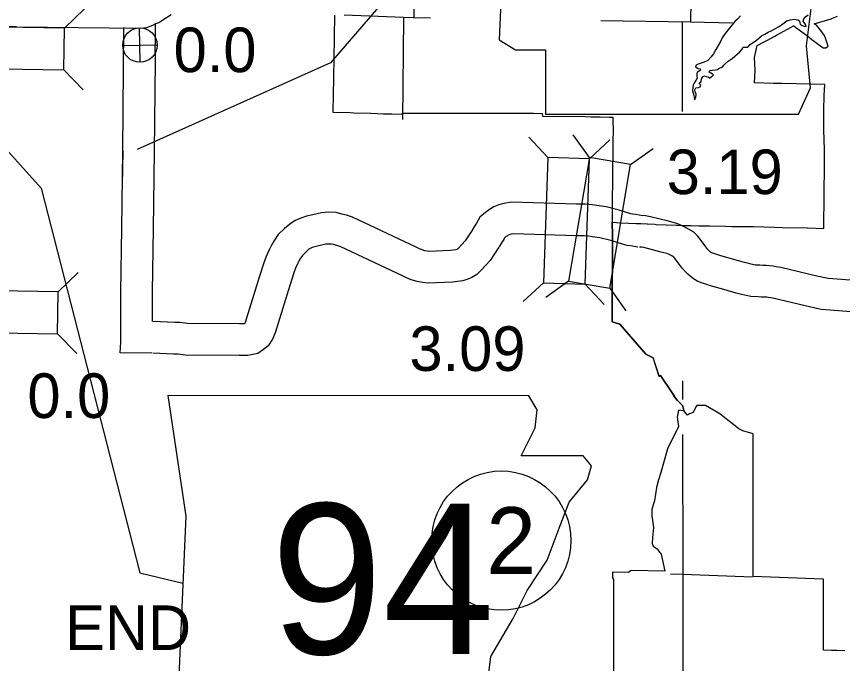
# Model space of a CAD drawing. Extents: x 77230 to 630905, y 790554 to 1662844.
# Drawn here: x 257973 to 273631, y 1573702 to 1585968 of the extents above; entities that cross this region are included whole.
import ezdxf

# ---------------------------------------------------------------- set-up
doc = ezdxf.new("R2010")
doc.units = 0
for name, color, linetype in [('Level 12', 7, 'Continuous'), ('Level 15', 7, 'Continuous'), ('Level 16', 7, 'Continuous'), ('Level 17', 7, 'Continuous'), ('Level 19', 7, 'Continuous'), ('Level 22', 7, 'Continuous'), ('Level 23', 7, 'Continuous'), ('Level 24', 7, 'Continuous'), ('Level 25', 7, 'Continuous'), ('Level 31', 7, 'Continuous'), ('Level 32', 7, 'Continuous'), ('Level 33', 7, 'Continuous'), ('Level 34', 7, 'Continuous')]:
    doc.layers.add(name, color=color, linetype=linetype)

msp = doc.modelspace()

# ---------------------------------------------------------------- linework, layer by layer
at = {"layer": 'Level 12'}
for points in [[(265522, 1587267), (265506, 1585944), (265312, 1585949), (264185, 1585993)], [(264000, 1585995), (263991, 1585160), (263984, 1584834), (263984, 1584814), (263970, 1584152), (264298, 1584146), (264365, 1584143), (264690, 1584133), (264929, 1584125)], [(272335, 1581975), (272489, 1581971), (272959, 1581960), (272965, 1581963), (273277, 1581950), (273277, 1581974), (273289, 1583168), (273291, 1583277), (273292, 1583441), (273275, 1583827), (273279, 1584194), (273282, 1584471), (273294, 1584680), (273028, 1584685), (272486, 1584696), (272321, 1584700), (271965, 1584708), (271975, 1584950), (271961, 1585189), (272015, 1585417), (272145, 1585486), (272199, 1585514), (272347, 1585597), (272380, 1585615), (272656, 1585766), (272705, 1585792), (272707, 1585792), (272743, 1585765), (272812, 1585715), (272972, 1585597), (273053, 1585535), (273267, 1585377), (273295, 1585376), (273318, 1585375), (273358, 1585407), (273308, 1585557), (273288, 1585611), (273252, 1585658), (273218, 1585702), (273139, 1585807), (273097, 1585827), (273414, 1585926), (273443, 1585935), (273534, 1585976)], [(264929, 1584125), (265088, 1584120), (265290, 1584114), (265291, 1584137), (265954, 1584135), (266521, 1584137), (266611, 1584137), (266878, 1584138), (266904, 1584138), (266995, 1584138), (267127, 1584137), (267678, 1584134), (267776, 1584134), (267938, 1584132), (267941, 1584079), (268754, 1584070), (268869, 1584068), (268921, 1584067), (269036, 1584065), (269211, 1584062), (269276, 1584061), (269275, 1584027), (269281, 1583783), (269276, 1583628), (269276, 1583369), (269275, 1583277), (269274, 1583179), (269273, 1583119), (269272, 1583040), (269270, 1582797), (269266, 1582541), (269266, 1582514), (269266, 1582510), (269263, 1582219), (269263, 1582143), (269263, 1582067), (269265, 1582067), (269267, 1582019), (269271, 1581878), (269271, 1581874), (269270, 1581541), (269270, 1581412), (269269, 1581361), (269269, 1581318), (269269, 1581301), (269267, 1580898), (269266, 1580754), (269264, 1580704), (269264, 1580300), (269265, 1580182), (269410, 1580138), (269904, 1579567), (270040, 1579499), (270056, 1579449), (270158, 1579140), (270179, 1579162), (270400, 1578834), (270437, 1578779), (270435, 1578777), (270464, 1578735), (270506, 1578689), (270595, 1578593), (270614, 1578531), (270626, 1578491), (270523, 1578507), (270494, 1578371), (270520, 1578198), (270504, 1578150), (270484, 1578111), (270385, 1577915), (270313, 1577773), (270301, 1577725), (270188, 1577326), (270144, 1577181), (270103, 1577039), (270068, 1576786), (270019, 1576628), (270017, 1576504), (270048, 1576280), (270030, 1576092), (270024, 1575974), (270042, 1575929), (270116, 1575873), (270162, 1575811), (270194, 1575776), (270262, 1575450), (269625, 1575464), (269572, 1575425), (269269, 1575432), (269269, 1575325), (269292, 1575295), (269292, 1574153), (269292, 1573719), (269292, 1573484)], [(273677, 1573941), (273527, 1573947), (273423, 1573951), (273270, 1573957), (273270, 1573974), (273270, 1574087), (273270, 1574262), (273270, 1574411), (273270, 1574561), (273270, 1574710), (273270, 1574860), (273270, 1575037), (273270, 1575252), (273272, 1575306), (273267, 1575303), (272767, 1575321), (271938, 1575352), (271940, 1575601), (271939, 1575855), (271939, 1576106), (271939, 1576129), (271939, 1576330), (271939, 1576347), (271939, 1576604), (271939, 1576620), (271939, 1576870), (271939, 1576886), (271939, 1577095), (271939, 1577111), (271939, 1577182), (271939, 1577332), (271939, 1577366), (271939, 1577482), (271939, 1577870), (271939, 1578055), (271745, 1578116), (271666, 1578149), (271516, 1578268), (271371, 1578384), (271309, 1578434), (271031, 1578591), (270869, 1578596), (270858, 1578575), (270811, 1578489), (270803, 1578463), (270728, 1578438), (270692, 1578411), (270626, 1578491), (270614, 1578531), (270595, 1578593), (270506, 1578689), (270464, 1578735), (270435, 1578777), (270437, 1578779), (270400, 1578834), (270179, 1579162), (270158, 1579140), (270040, 1579499), (269904, 1579567), (269410, 1580138), (269265, 1580182), (269264, 1580300), (269264, 1580704), (269266, 1580754), (269267, 1580898), (269269, 1581301), (269269, 1581318), (269269, 1581361), (269270, 1581412), (269270, 1581541), (269271, 1581874), (269267, 1582006), (269265, 1582067), (269432, 1582058), (269720, 1582045), (269807, 1582041), (269921, 1582036), (269934, 1582035), (270076, 1582029), (270098, 1582028), (270477, 1582010), (270496, 1582010), (270505, 1582010), (270592, 1582006), (270611, 1582005), (270760, 1582003), (270909, 1582001), (271108, 1581999), (271415, 1581995), (271531, 1581989), (271943, 1581986), (272335, 1581975)]]:
    msp.add_lwpolyline(points, dxfattribs=at)
at = {"layer": 'Level 15'}
for points in [[(265819, 1585936), (265495, 1585941)], [(271546, 1585844), (270749, 1585860), (269051, 1585886)]]:
    msp.add_lwpolyline(points, dxfattribs=at)
at = {"layer": 'Level 16'}
for points in [[(270754, 1585870), (270837, 1591126), (270886, 1593442)], [(265311, 1585940), (265290, 1584014)], [(270596, 1584166), (270595, 1585867)], [(270604, 1578705), (270604, 1579063)], [(270624, 1569055), (270618, 1570100), (270613, 1575390), (270606, 1578044)], [(271926, 1575341), (270605, 1575390), (270369, 1575393)]]:
    msp.add_lwpolyline(points, dxfattribs=at)
at = {"layer": 'Level 17'}
for points in [[(271697, 1585984), (271643, 1585918), (271588, 1585876), (271484, 1585744), (271408, 1585645), (271349, 1585563), (271319, 1585493), (271273, 1585419), (271232, 1585344), (271184, 1585260), (271138, 1585200), (271076, 1585136), (271012, 1585101), (270951, 1585081), (270895, 1585067), (270855, 1585047), (270845, 1585017), (270893, 1584985), (270933, 1584977), (270941, 1584949), (270913, 1584935), (270879, 1584913), (270867, 1584881), (270869, 1584839), (270874, 1584799), (270848, 1584753), (270824, 1584715), (270800, 1584668), (270792, 1584620), (270786, 1584562), (270802, 1584518), (270815, 1584478), (270817, 1584438), (270823, 1584386), (270851, 1584435), (270856, 1584497), (270840, 1584541), (270832, 1584580), (270850, 1584613), (270900, 1584625), (270934, 1584635), (270948, 1584669), (270922, 1584689), (270918, 1584711), (270950, 1584727), (270952, 1584761), (270967, 1584797), (270989, 1584829), (271017, 1584843), (271049, 1584833), (271091, 1584818), (271109, 1584802), (271149, 1584828), (271187, 1584854), (271169, 1584876), (271137, 1584892), (271105, 1584912)], [(271352, 1585007), (271406, 1585069), (271462, 1585119), (271538, 1585173), (271590, 1585216), (271635, 1585252), (271681, 1585294), (271721, 1585342), (271749, 1585386), (271801, 1585387), (271837, 1585385), (271883, 1585435), (271928, 1585469), (271992, 1585511), (272048, 1585558), (272096, 1585600), (272160, 1585636), (272225, 1585670), (272291, 1585703), (272351, 1585737), (272415, 1585771), (272477, 1585811), (272523, 1585850), (272574, 1585884), (272642, 1585906), (272722, 1585918), (272786, 1585907), (272818, 1585885), (272824, 1585851), (272830, 1585821), (272866, 1585797), (272902, 1585787), (272944, 1585779), (272930, 1585815), (272904, 1585857), (272888, 1585881), (272898, 1585923), (272930, 1585963), (272978, 1586001)], [(271105, 1584912), (271119, 1584944), (271165, 1584952), (271215, 1584958), (271261, 1584962), (271295, 1584988), (271352, 1585007), (271384, 1585047)]]:
    msp.add_lwpolyline(points, dxfattribs=at)
at = {"layer": 'Level 19'}
for p, q in [((258883, 1585748), (259262, 1586115)), ((258870, 1584956), (259238, 1584577)), ((268833, 1583293), (268526, 1583724)), ((268043, 1583297), (267682, 1583683)), ((268834, 1583271), (269220, 1583632)), ((269614, 1583162), (270044, 1583468)), ((268043, 1583297), (267964, 1580922)), ((268834, 1583271), (268043, 1583297)), ((268833, 1583293), (268438, 1580951)), ((268756, 1580896), (268834, 1583271)), ((269614, 1583162), (268833, 1583293)), ((269219, 1580819), (269614, 1583162)), ((258763, 1580747), (259142, 1581115)), ((267964, 1580922), (267578, 1580562)), ((267964, 1580922), (268756, 1580896)), ((268438, 1580951), (268008, 1580644)), ((268438, 1580951), (269219, 1580819)), ((268756, 1580896), (269116, 1580511)), ((258763, 1580747), (256387, 1580785)), ((258750, 1579955), (258763, 1580747)), ((269219, 1580819), (269525, 1580389)), ((256374, 1579993), (258750, 1579955)), ((258750, 1579955), (259117, 1579576))]:
    msp.add_line(p, q, dxfattribs=at)
msp.add_lwpolyline([(258883, 1585748), (256507, 1585785), (256495, 1584993), (258870, 1584956)], close=True, dxfattribs=at)
at = {"layer": 'Level 22'}
for points in [[(260601, 1585829), (260598, 1585435)], [(269843, 1582191), (269704, 1582213), (269659, 1582219), (269621, 1582228), (269400, 1582299), (269149, 1582358), (268972, 1582388), (268885, 1582399), (268758, 1582412), (268586, 1582409), (267356, 1582450), (267213, 1582425), (267115, 1582398), (267023, 1582359), (266942, 1582310), (266863, 1582252), (266757, 1582162), (266694, 1582052), (266658, 1581995), (266609, 1581915)], [(266615, 1581924), (266478, 1581715), (266353, 1581578), (266332, 1581557), (266328, 1581555), (266322, 1581552), (266303, 1581547), (266250, 1581538), (266195, 1581532), (265801, 1581513), (265765, 1581518), (265713, 1581527), (265663, 1581542), (265613, 1581563), (265549, 1581594), (264340, 1582164), (264228, 1582199), (264139, 1582223), (264035, 1582251), (263895, 1582256), (263754, 1582249), (263592, 1582210), (263471, 1582183), (263363, 1582147), (263257, 1582101), (263151, 1582032), (263056, 1581947), (262936, 1581833), (262853, 1581708), (262799, 1581621), (262760, 1581542), (262703, 1581420), (262661, 1581299), (262581, 1581048), (262305, 1580165), (262296, 1580140), (262200, 1580141), (261214, 1580150), (261078, 1580165), (260975, 1580168), (260559, 1580188)], [(275169, 1580864), (273364, 1581002), (273325, 1581006), (273267, 1581020), (273212, 1581030), (273168, 1581040), (272460, 1581209), (272376, 1581224), (272312, 1581235), (272246, 1581244), (272189, 1581246), (272120, 1581249), (272062, 1581251), (271978, 1581256), (271902, 1581273), (271854, 1581283), (271776, 1581304), (271547, 1581370), (271305, 1581439), (271231, 1581462), (271171, 1581479), (271149, 1581488), (271132, 1581502), (271109, 1581522), (271080, 1581551), (271059, 1581574), (271040, 1581600), (270931, 1581749), (270882, 1581807), (270810, 1581878), (270715, 1581938), (270658, 1581968), (270580, 1582008), (270492, 1582043), (270398, 1582070), (270335, 1582085), (269994, 1582173), (269897, 1582190), (269813, 1582194)], [(269751, 1581598), (269619, 1581619), (269548, 1581628), (269458, 1581650), (269239, 1581720), (269030, 1581770), (268886, 1581794), (268817, 1581803), (268732, 1581812), (268581, 1581809), (267397, 1581848), (267345, 1581839), (267312, 1581830), (267296, 1581823), (267278, 1581812), (267237, 1581782), (267224, 1581771), (267208, 1581743), (267169, 1581680), (267122, 1581604)], [(267116, 1581595), (266953, 1581345), (266784, 1581160), (266702, 1581080), (266606, 1581021), (266528, 1580987), (266436, 1580960), (266333, 1580944), (266245, 1580933), (265775, 1580911), (265672, 1580925), (265571, 1580943), (265457, 1580978), (265367, 1581016), (265291, 1581052), (264120, 1581604), (264061, 1581623), (263985, 1581643), (263945, 1581654), (263898, 1581655), (263839, 1581653), (263729, 1581626), (263631, 1581604), (263576, 1581586), (263542, 1581571), (263517, 1581555), (263464, 1581507), (263398, 1581444), (263358, 1581384), (263325, 1581330), (263301, 1581281), (263259, 1581194), (263231, 1581110), (263154, 1580868), (262873, 1579970), (262827, 1579848), (262741, 1579726), (262653, 1579654), (262545, 1579577), (262360, 1579539), (262194, 1579541), (261179, 1579550), (261035, 1579566), (260950, 1579569), (260554, 1579587)], [(275148, 1580263), (273315, 1580404), (273227, 1580412), (273141, 1580433), (273092, 1580442), (273032, 1580456), (272336, 1580622), (272271, 1580633), (272224, 1580642), (272198, 1580645), (272163, 1580646), (272096, 1580650), (272034, 1580651), (271894, 1580660), (271775, 1580686), (271714, 1580700), (271616, 1580726), (271381, 1580793), (271131, 1580864), (271057, 1580888), (270980, 1580910), (270891, 1580944), (270806, 1580993), (270743, 1581046), (270702, 1581081), (270647, 1581135), (270591, 1581197), (270553, 1581250), (270461, 1581376), (270442, 1581398), (270434, 1581406), (270416, 1581417), (270381, 1581435), (270331, 1581462), (270298, 1581474), (270245, 1581490), (270191, 1581502), (269868, 1581586), (269830, 1581593), (269781, 1581595)]]:
    msp.add_lwpolyline(points, dxfattribs=at)
at = {"layer": 'Level 23'}
for points in [[(257973, 1585774), (260317, 1585748), (260445, 1585760), (260554, 1585804), (260611, 1585833), (260668, 1585856), (260749, 1585903), (260907, 1586006)], [(257973, 1585774), (257374, 1585781)], [(260000, 1585760), (259982, 1583416)], [(260610, 1585123), (260598, 1585435)], [(260553, 1580188), (260550, 1580747), (260567, 1581943), (260586, 1583407), (260610, 1585123)], [(259939, 1579591), (259950, 1579796), (259953, 1580151), (259950, 1580750), (259967, 1581952), (259986, 1583417)], [(259986, 1583417), (259977, 1582769)], [(260539, 1579588), (259939, 1579591)]]:
    msp.add_lwpolyline(points, dxfattribs=at)
at = {"layer": 'Level 24'}
for points in [[(266934, 1591276), (267276, 1588992), (267124, 1585528), (267429, 1585338), (268000, 1585338), (268000, 1584119), (272796, 1584119), (273024, 1584614), (272948, 1585414), (273062, 1586327), (273481, 1587050), (273747, 1587583), (274128, 1588154), (274357, 1588763), (274547, 1589258), (274889, 1589677), (274966, 1589943), (274813, 1590134), (273633, 1590134), (273900, 1590667), (273938, 1591009), (273780, 1591272)], [(260839, 1578780), (261181, 1576496), (261029, 1573032), (261333, 1572842), (261904, 1572842), (261904, 1571624), (266701, 1571624), (266929, 1572119), (266853, 1572918), (266967, 1573832), (267386, 1574555), (267652, 1575088), (268033, 1575659), (268261, 1576268), (268452, 1576763), (268794, 1577181), (268870, 1577448), (268718, 1577638), (267538, 1577638), (267805, 1578171), (267843, 1578514), (267685, 1578777)]]:
    msp.add_lwpolyline(points, close=True, dxfattribs=at)
msp.add_lwpolyline([(257594, 1583649), (258443, 1582716), (260310, 1575421), (261125, 1575227)], dxfattribs=at)
at = {"layer": 'Level 25'}
for p, q in [((267276, 1588992), (263926, 1585091)), ((263926, 1585091), (260259, 1583446))]:
    msp.add_line(p, q, dxfattribs=at)
at = {"layer": 'Level 33'}
msp.add_circle((267163, 1576032), 1320, dxfattribs=at)
at = {"layer": 'Level 34'}
for p, q in [((260318, 1585101), (260303, 1585752)), ((259985, 1585419), (260636, 1585434))]:
    msp.add_line(p, q, dxfattribs=at)
msp.add_circle((260311, 1585426), 326, dxfattribs=at)

# ---------------------------------------------------------------- texts
at = {"layer": 'Level 24'}
msp.add_text('94', height=2851.2, dxfattribs=at).set_placement((262794, 1573881))
at = {"layer": 'Level 31'}
for s, p in [('0.0', (260951, 1584914)), ('0.0', (258179, 1578357)), ('END', (258896, 1573958))]:
    msp.add_text(s, height=844.8, dxfattribs=at).set_placement(p)
at = {"layer": 'Level 32'}
for s, p in [('3.19', (270299, 1582601)), ('3.09', (265422, 1579249))]:
    msp.add_text(s, height=844.8, dxfattribs=at).set_placement(p)
at = {"layer": 'Level 33'}
msp.add_text('2', height=1267, dxfattribs=at).set_placement((266879, 1575398))

doc.saveas('drawing.dxf')
